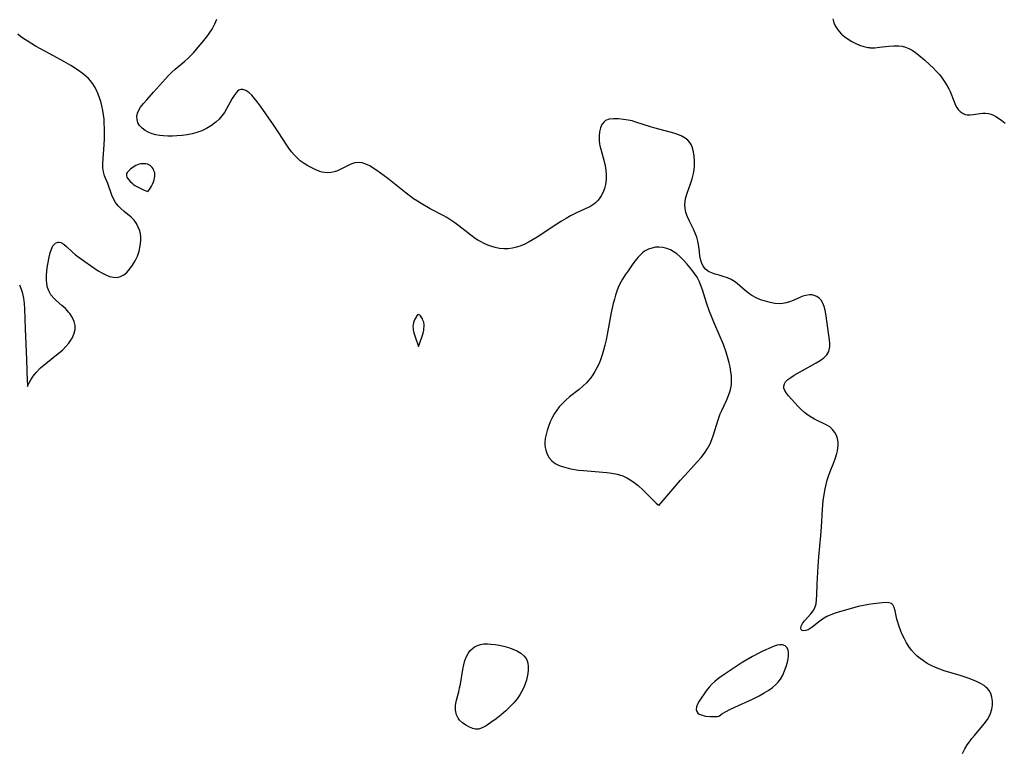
# Model space of a CAD drawing. Header units: inches. Extents: x 1073367 to 1082519, y 1569854 to 1574957.
# Tile 425 of 565: x 1078256 to 1078583, y 1573321 to 1573565. Entities that reach past the tile are written whole.
import ezdxf

# ---------------------------------------------------------------- set-up
doc = ezdxf.new("R2010")
doc.units = ezdxf.units.IN
doc.header["$MEASUREMENT"] = 0
doc.layers.add('CGG_CurvaNivelLidar_v1', color=7, linetype='Continuous', lineweight=30, true_color=0x008008)

msp = doc.modelspace()

# ---------------------------------------------------------------- linework, layer by layer
at = {"layer": 'CGG_CurvaNivelLidar_v1'}
for points in [[(1078569.5343, 1573320.9921, 71), (1078570.3202, 1573322.5728, 71), (1078571.0742, 1573323.8285, 71), (1078571.794, 1573324.8758, 71), (1078572.6139, 1573325.9617, 71), (1078573.4745, 1573327.0239, 71), (1078576.7402, 1573330.8612, 71), (1078577.7805, 1573332.2934, 71), (1078578.3779, 1573333.309, 71), (1078578.8122, 1573334.2475, 71), (1078579.2719, 1573335.7585, 71), (1078579.4618, 1573337.1017, 71), (1078579.4646, 1573338.4312, 71), (1078579.2829, 1573339.7161, 71), (1078578.9075, 1573340.9227, 71), (1078578.3353, 1573341.9822, 71), (1078577.6734, 1573342.7651, 71), (1078577.3321, 1573343.081, 71), (1078576.6713, 1573343.5956, 71), (1078575.5023, 1573344.3163, 71), (1078574.206, 1573344.9529, 71), (1078572.8149, 1573345.5257, 71), (1078571.3546, 1573346.0514, 71), (1078568.6985, 1573346.8951, 71), (1078563.433, 1573348.4794, 71), (1078561.9387, 1573348.9962, 71), (1078560.4775, 1573349.5714, 71), (1078559.0629, 1573350.2241, 71), (1078557.7429, 1573350.9515, 71), (1078556.4869, 1573351.7696, 71), (1078555.4552, 1573352.5507, 71), (1078554.4796, 1573353.3946, 71), (1078553.5642, 1573354.2986, 71), (1078552.5914, 1573355.4105, 71), (1078551.7084, 1573356.5912, 71), (1078550.9212, 1573357.8251, 71), (1078550.215, 1573359.1018, 71), (1078549.5801, 1573360.4044, 71), (1078549.0105, 1573361.7171, 71), (1078548.2973, 1573363.6141, 71), (1078547.9599, 1573364.6761, 71), (1078547.6822, 1573365.7124, 71), (1078547.1345, 1573368.4222, 71), (1078546.8323, 1573369.5435, 71), (1078546.3809, 1573370.4218, 71), (1078546.1172, 1573370.7022, 71), (1078545.9173, 1573370.8495, 71), (1078545.0543, 1573371.1609, 71), (1078543.9821, 1573371.2301, 71), (1078542.7446, 1573371.149, 71), (1078539.8721, 1573370.8277, 71), (1078538.2891, 1573370.6084, 71), (1078536.5769, 1573370.2819, 71), (1078534.8273, 1573369.872, 71), (1078531.4032, 1573368.949, 71), (1078528.5975, 1573368.1331, 71), (1078527.105, 1573367.6645, 71), (1078525.6722, 1573367.1431, 71), (1078524.325, 1573366.5234, 71), (1078522.9083, 1573365.6563, 71), (1078521.6077, 1573364.693, 71), (1078519.4553, 1573363.0053, 71), (1078518.7808, 1573362.5374, 71), (1078518.135, 1573362.1623, 71), (1078517.3798, 1573361.8582, 71), (1078516.7197, 1573361.7524, 71), (1078516.2056, 1573361.863, 71), (1078515.8861, 1573362.1965, 71), (1078515.7668, 1573362.7036, 71), (1078515.8557, 1573363.3258, 71), (1078516.2601, 1573364.1918, 71), (1078516.9175, 1573365.1069, 71), (1078519.0483, 1573367.4549, 71), (1078519.8098, 1573368.4291, 71), (1078520.4097, 1573369.5056, 71), (1078520.7958, 1573370.7804, 71), (1078520.9893, 1573372.185, 71), (1078521.0708, 1573373.6929, 71), (1078521.1724, 1573377.2996, 71), (1078521.452, 1573383.2927, 71), (1078521.7181, 1573386.4299, 71), (1078522.4309, 1573393.4823, 71), (1078522.6143, 1573396.3905, 71), (1078522.8893, 1573402.1342, 71), (1078523.1551, 1573405.019, 71), (1078523.3545, 1573406.5204, 71), (1078523.7905, 1573409.0305, 71), (1078524.1183, 1573410.4746, 71), (1078524.5063, 1573411.8976, 71), (1078524.9544, 1573413.295, 71), (1078525.5133, 1573414.8038, 71), (1078526.71, 1573417.8139, 71), (1078527.2646, 1573419.3249, 71), (1078527.7249, 1573420.8183, 71), (1078527.9366, 1573421.7101, 71), (1078528.0832, 1573422.5936, 71), (1078528.1537, 1573423.5304, 71), (1078528.1101, 1573424.6025, 71), (1078527.904, 1573425.7395, 71), (1078527.5412, 1573426.815, 71), (1078527.0273, 1573427.8097, 71), (1078526.2685, 1573428.8114, 71), (1078525.3371, 1573429.6582, 71), (1078524.1756, 1573430.3819, 71), (1078520.3298, 1573432.188, 71), (1078519.1335, 1573432.8619, 71), (1078517.9897, 1573433.6317, 71), (1078516.9308, 1573434.4737, 71), (1078515.853, 1573435.4578, 71), (1078514.835, 1573436.4836, 71), (1078511.635, 1573439.9505, 71), (1078510.9087, 1573440.8742, 71), (1078510.3654, 1573441.7861, 71), (1078510.1153, 1573442.489, 71), (1078510.0589, 1573443.2408, 71), (1078510.2589, 1573443.9706, 71), (1078510.6661, 1573444.6325, 71), (1078511.4203, 1573445.4066, 71), (1078512.3843, 1573446.1308, 71), (1078513.5453, 1573446.8486, 71), (1078517.3131, 1573448.9788, 71), (1078520.8795, 1573450.9165, 71), (1078522.2102, 1573451.7369, 71), (1078523.3909, 1573452.6257, 71), (1078524.3552, 1573453.6034, 71), (1078525.0222, 1573454.6965, 71), (1078525.2093, 1573455.2574, 71), (1078525.3621, 1573456.3152, 71), (1078525.3451, 1573457.4483, 71), (1078525.2183, 1573458.6471, 71), (1078524.6619, 1573462.4765, 71), (1078524.1105, 1573466.603, 71), (1078523.7737, 1573468.5221, 71), (1078523.4615, 1573469.741, 71), (1078523.0457, 1573470.848, 71), (1078522.4883, 1573471.8056, 71), (1078521.8408, 1573472.507, 71), (1078521.0718, 1573473.0453, 71), (1078520.2056, 1573473.4078, 71), (1078519.4474, 1573473.5632, 71), (1078518.6542, 1573473.5965, 71), (1078517.367, 1573473.4189, 71), (1078516.3734, 1573473.1275, 71), (1078515.3801, 1573472.7379, 71), (1078513.1427, 1573471.6994, 71), (1078511.9896, 1573471.2251, 71), (1078510.8945, 1573470.8888, 71), (1078509.7705, 1573470.6703, 71), (1078508.6308, 1573470.5894, 71), (1078507.0873, 1573470.7114, 71), (1078505.5292, 1573471.0221, 71), (1078503.936, 1573471.4487, 71), (1078502.3527, 1573471.9786, 71), (1078500.8154, 1573472.626, 71), (1078499.4212, 1573473.3724, 71), (1078498.7916, 1573473.7742, 71), (1078498.188, 1573474.2076, 71), (1078497.2071, 1573474.9959, 71), (1078494.5327, 1573477.3436, 71), (1078493.6239, 1573478.0139, 71), (1078492.5005, 1573478.6608, 71), (1078491.3191, 1573479.2022, 71), (1078489.9235, 1573479.7402, 71), (1078488.537, 1573480.1811, 71), (1078487.2581, 1573480.5201, 71), (1078486.0579, 1573480.8796, 71), (1078484.9745, 1573481.3863, 71), (1078484.0317, 1573482.1553, 71), (1078483.2631, 1573483.154, 71), (1078482.6858, 1573484.3337, 71), (1078482.3576, 1573485.4395, 71), (1078482.143, 1573486.6171, 71), (1078481.8764, 1573488.9758, 71), (1078481.7007, 1573490.2289, 71), (1078481.452, 1573491.4864, 71), (1078481.106, 1573492.7291, 71), (1078480.5863, 1573494.0875, 71), (1078479.9712, 1573495.4206, 71), (1078478.6497, 1573498.0895, 71), (1078477.9907, 1573499.5536, 71), (1078477.4866, 1573501.0462, 71), (1078477.252, 1573502.2995, 71), (1078477.1905, 1573503.5785, 71), (1078477.2888, 1573504.7625, 71), (1078477.5198, 1573505.9458, 71), (1078477.9658, 1573507.4352, 71), (1078479.0769, 1573510.5297, 71), (1078479.5967, 1573512.1615, 71), (1078480.0312, 1573513.9264, 71), (1078480.2491, 1573515.2107, 71), (1078480.3786, 1573516.4951, 71), (1078480.4081, 1573518.1195, 71), (1078480.2951, 1573519.7037, 71), (1078480.0461, 1573521.2204, 71), (1078479.588, 1573522.7894, 71), (1078479.2285, 1573523.5717, 71), (1078478.7768, 1573524.2913, 71), (1078478.0969, 1573525.0675, 71), (1078477.2869, 1573525.7322, 71), (1078475.9471, 1573526.4925, 71), (1078474.4388, 1573527.0935, 71), (1078473.429, 1573527.4174, 71), (1078467.2384, 1573529.0698, 71), (1078465.7509, 1573529.515, 71), (1078460.8799, 1573531.0759, 71), (1078459.5875, 1573531.4394, 71), (1078458.3078, 1573531.7355, 71), (1078456.7413, 1573531.9906, 71), (1078455.0514, 1573532.1578, 71), (1078453.4604, 1573532.1788, 71), (1078452.0193, 1573532.0001, 71), (1078450.7926, 1573531.5495, 71), (1078450.2578, 1573531.1699, 71), (1078449.542, 1573530.2752, 71), (1078449.0484, 1573529.1363, 71), (1078448.7473, 1573527.8192, 71), (1078448.6224, 1573526.3768, 71), (1078448.6697, 1573524.8523, 71), (1078448.7879, 1573523.8732, 71), (1078448.9114, 1573523.1691, 71), (1078449.1561, 1573522.0794, 71), (1078450.2835, 1573517.9563, 71), (1078450.6072, 1573516.5606, 71), (1078450.8523, 1573515.0844, 71), (1078450.9833, 1573513.611, 71), (1078450.974, 1573511.928, 71), (1078450.7696, 1573510.2945, 71), (1078450.4338, 1573508.9904, 71), (1078449.9584, 1573507.7506, 71), (1078449.3562, 1573506.5878, 71), (1078448.6331, 1573505.5185, 71), (1078448.153, 1573504.9457, 71), (1078447.3876, 1573504.2138, 71), (1078446.8328, 1573503.7812, 71), (1078445.4799, 1573502.9244, 71), (1078444.0061, 1573502.1641, 71), (1078440.8685, 1573500.7167, 71), (1078439.1433, 1573499.8629, 71), (1078437.6165, 1573499.0164, 71), (1078436.1066, 1573498.1054, 71), (1078434.6083, 1573497.1504, 71), (1078428.0139, 1573492.803, 71), (1078426.6643, 1573491.975, 71), (1078425.304, 1573491.1987, 71), (1078423.9296, 1573490.4938, 71), (1078422.5368, 1573489.8848, 71), (1078421.1739, 1573489.414, 71), (1078419.7943, 1573489.076, 71), (1078418.4022, 1573488.893, 71), (1078416.9429, 1573488.8866, 71), (1078415.482, 1573489.0451, 71), (1078414.0271, 1573489.3417, 71), (1078412.9692, 1573489.6359, 71), (1078411.653, 1573490.0927, 71), (1078410.3628, 1573490.643, 71), (1078409.1076, 1573491.2884, 71), (1078408.2518, 1573491.7991, 71), (1078407.4132, 1573492.3493, 71), (1078405.9066, 1573493.4307, 71), (1078401.9099, 1573496.53, 71), (1078400.6091, 1573497.5076, 71), (1078399.2845, 1573498.4418, 71), (1078397.925, 1573499.3109, 71), (1078396.7446, 1573499.9845, 71), (1078392.4681, 1573502.2479, 71), (1078389.4189, 1573503.9566, 71), (1078388.1735, 1573504.7259, 71), (1078386.8873, 1573505.5837, 71), (1078384.3858, 1573507.408, 71), (1078378.3033, 1573512.2646, 71), (1078374.6694, 1573514.9537, 71), (1078373.4873, 1573515.7923, 71), (1078372.301, 1573516.5266, 71), (1078371.0623, 1573517.116, 71), (1078369.8066, 1573517.4983, 71), (1078368.5457, 1573517.6254, 71), (1078367.3056, 1573517.4665, 71), (1078366.0758, 1573517.0823, 71), (1078364.8606, 1573516.545, 71), (1078362.6694, 1573515.404, 71), (1078361.5541, 1573514.8842, 71), (1078360.5312, 1573514.5159, 71), (1078359.4905, 1573514.2653, 71), (1078358.3748, 1573514.1587, 71), (1078357.2582, 1573514.2482, 71), (1078356.477, 1573514.4103, 71), (1078355.6942, 1573514.6418, 71), (1078354.3721, 1573515.167, 71), (1078353.0548, 1573515.8184, 71), (1078351.7428, 1573516.5537, 71), (1078350.4506, 1573517.3465, 71), (1078349.201, 1573518.2359, 71), (1078348.1622, 1573519.1315, 71), (1078347.1825, 1573520.1257, 71), (1078346.2607, 1573521.2041, 71), (1078345.3443, 1573522.4257, 71), (1078344.4746, 1573523.7073, 71), (1078342.0897, 1573527.4894, 71), (1078340.3333, 1573530.1127, 71), (1078335.9596, 1573536.3618, 71), (1078334.9939, 1573537.7026, 71), (1078334.0283, 1573538.9465, 71), (1078333.0584, 1573540.0441, 71), (1078332.0839, 1573540.9548, 71), (1078331.1123, 1573541.6194, 71), (1078330.1249, 1573541.9697, 71), (1078329.4025, 1573541.9555, 71), (1078328.7526, 1573541.684, 71), (1078328.3477, 1573541.3731, 71), (1078327.832, 1573540.821, 71), (1078327.2068, 1573539.9439, 71), (1078326.5964, 1573538.9196, 71), (1078324.7014, 1573535.4543, 71), (1078323.9903, 1573534.31, 71), (1078323.1433, 1573533.1454, 71), (1078322.1943, 1573532.0493, 71), (1078321.1409, 1573531.0449, 71), (1078319.641, 1573529.9205, 71), (1078318.0044, 1573528.9614, 71), (1078316.413, 1573528.2162, 71), (1078314.7506, 1573527.6092, 71), (1078313.1944, 1573527.1882, 71), (1078311.6037, 1573526.8659, 71), (1078309.8995, 1573526.6097, 71), (1078308.1849, 1573526.4484, 71), (1078306.6543, 1573526.3957, 71), (1078305.1359, 1573526.4184, 71), (1078303.7527, 1573526.4988, 71), (1078302.4024, 1573526.6478, 71), (1078301.0991, 1573526.8846, 71), (1078299.9337, 1573527.2029, 71), (1078298.8394, 1573527.616, 71), (1078297.6255, 1573528.2471, 71), (1078296.5802, 1573529.011, 71), (1078295.7496, 1573529.9064, 71), (1078295.2027, 1573530.8764, 71), (1078294.9059, 1573531.9283, 71), (1078294.8748, 1573533.024, 71), (1078295.0863, 1573534.0216, 71), (1078295.4955, 1573535.0153, 71), (1078296.0695, 1573535.9943, 71), (1078297.0133, 1573537.239, 71), (1078298.1049, 1573538.4782, 71), (1078300.4141, 1573540.9876, 71), (1078304.3501, 1573545.5039, 71), (1078305.2482, 1573546.478, 71), (1078306.364, 1573547.5887, 71), (1078307.5248, 1573548.6524, 71), (1078310.7993, 1573551.3982, 71), (1078311.7773, 1573552.2638, 71), (1078312.7235, 1573553.1638, 71), (1078313.6319, 1573554.0986, 71), (1078314.7233, 1573555.3262, 71), (1078316.6782, 1573557.6732, 71), (1078318.4109, 1573559.8698, 71), (1078319.1555, 1573560.9063, 71), (1078319.8342, 1573561.9634, 71), (1078320.3274, 1573562.8488, 71), (1078320.7703, 1573563.7469, 71), (1078321.4257, 1573565.2763, 71)], [(1078526.3663, 1573565.4441, 71.5), (1078526.7266, 1573564.1525, 71.5), (1078527.2012, 1573563.0728, 71.5), (1078527.8164, 1573562.0673, 71.5), (1078528.5131, 1573561.1911, 71.5), (1078529.3052, 1573560.3818, 71.5), (1078530.3639, 1573559.4876, 71.5), (1078531.509, 1573558.6747, 71.5), (1078532.7167, 1573557.9373, 71.5), (1078533.9912, 1573557.2658, 71.5), (1078535.3016, 1573556.6899, 71.5), (1078536.6421, 1573556.234, 71.5), (1078538.0092, 1573555.9292, 71.5), (1078538.5383, 1573555.8604, 71.5), (1078538.8427, 1573555.8342, 71.5), (1078540.3604, 1573555.8251, 71.5), (1078541.8949, 1573555.9582, 71.5), (1078544.9841, 1573556.3589, 71.5), (1078546.6336, 1573556.4934, 71.5), (1078548.2612, 1573556.4708, 71.5), (1078549.4313, 1573556.3124, 71.5), (1078550.5682, 1573556.0243, 71.5), (1078551.6594, 1573555.602, 71.5), (1078552.8121, 1573554.9732, 71.5), (1078553.9171, 1573554.2132, 71.5), (1078554.999, 1573553.3631, 71.5), (1078556.9031, 1573551.7361, 71.5), (1078558.6343, 1573550.1727, 71.5), (1078559.736, 1573549.1278, 71.5), (1078560.8023, 1573548.0482, 71.5), (1078561.8113, 1573546.9214, 71.5), (1078562.7785, 1573545.6893, 71.5), (1078563.6577, 1573544.4052, 71.5), (1078564.4452, 1573543.0824, 71.5), (1078564.9312, 1573542.1543, 71.5), (1078565.3692, 1573541.2189, 71.5), (1078566.6089, 1573538.0942, 71.5), (1078567.2341, 1573536.6682, 71.5), (1078567.6501, 1573535.9097, 71.5), (1078568.1155, 1573535.2286, 71.5), (1078568.7142, 1573534.5709, 71.5), (1078569.7356, 1573533.88, 71.5), (1078570.4031, 1573533.6462, 71.5), (1078571.1121, 1573533.5247, 71.5), (1078572.1187, 1573533.5071, 71.5), (1078573.1573, 1573533.6099, 71.5), (1078575.2309, 1573533.9635, 71.5), (1078576.2627, 1573534.0879, 71.5), (1078577.2053, 1573534.0924, 71.5), (1078578.1522, 1573533.9643, 71.5), (1078578.9745, 1573533.7291, 71.5), (1078579.7921, 1573533.3933, 71.5), (1078580.6573, 1573532.9466, 71.5), (1078581.5158, 1573532.4171, 71.5), (1078582.6125, 1573531.6178, 71.5), (1078583.6855, 1573530.7131, 71.5)], [(1078255.8295, 1573476.9029, 71), (1078256.3845, 1573475.4344, 71), (1078256.6751, 1573474.4673, 71), (1078256.916, 1573473.4723, 71), (1078257.1027, 1573472.4514, 71), (1078257.3141, 1573470.7205, 71), (1078257.4386, 1573468.9457, 71), (1078257.6305, 1573462.2579, 71), (1078258.0987, 1573452.0745, 71), (1078258.3576, 1573444.9239, 71), (1078258.4101, 1573443.7625, 71), (1078258.4647, 1573443.159, 71), (1078258.5, 1573443.1021, 71), (1078258.4917, 1573443.1794, 71), (1078258.6577, 1573443.6091, 71), (1078259.0223, 1573444.36, 71), (1078259.5784, 1573445.3594, 71), (1078260.3355, 1573446.5258, 71), (1078261.3108, 1573447.7738, 71), (1078262.7885, 1573449.2845, 71), (1078264.5115, 1573450.7592, 71), (1078268.1552, 1573453.5978, 71), (1078270.043, 1573455.2055, 71), (1078271.2223, 1573456.364, 71), (1078272.229, 1573457.546, 71), (1078273.073, 1573458.79, 71), (1078273.4897, 1573459.5728, 71), (1078273.9844, 1573460.826, 71), (1078274.2638, 1573462.0955, 71), (1078274.289, 1573463.3632, 71), (1078273.9784, 1573464.7641, 71), (1078273.3669, 1573466.1181, 71), (1078272.5171, 1573467.4006, 71), (1078272.1254, 1573467.8812, 71), (1078271.0486, 1573469.0103, 71), (1078269.88, 1573470.0764, 71), (1078267.9627, 1573471.7426, 71), (1078267.2747, 1573472.4013, 71), (1078266.2621, 1573473.6071, 71), (1078265.4974, 1573474.9558, 71), (1078265.1226, 1573476.0838, 71), (1078264.9031, 1573477.284, 71), (1078264.8041, 1573478.5381, 71), (1078264.809, 1573480.1496, 71), (1078264.888, 1573481.3717, 71), (1078265.0188, 1573482.5962, 71), (1078265.1917, 1573483.8106, 71), (1078265.6261, 1573486.0943, 71), (1078265.9853, 1573487.5177, 71), (1078266.4126, 1573488.796, 71), (1078266.9311, 1573489.8684, 71), (1078267.2984, 1573490.3828, 71), (1078267.7151, 1573490.7767, 71), (1078268.2782, 1573491.0614, 71), (1078268.6169, 1573491.1264, 71), (1078268.9809, 1573491.1219, 71), (1078269.5803, 1573490.9677, 71), (1078270.4917, 1573490.4489, 71), (1078271.4228, 1573489.6779, 71), (1078273.2772, 1573487.9188, 71), (1078274.4129, 1573486.958, 71), (1078275.6482, 1573486.0031, 71), (1078279.3754, 1573483.3246, 71), (1078281.9289, 1573481.6255, 71), (1078283.2025, 1573480.8731, 71), (1078284.4691, 1573480.2312, 71), (1078285.7721, 1573479.7251, 71), (1078287.0484, 1573479.4314, 71), (1078288.2814, 1573479.4099, 71), (1078289.433, 1573479.7015, 71), (1078290.5128, 1573480.2672, 71), (1078291.5055, 1573481.061, 71), (1078292.518, 1573482.1957, 71), (1078293.4293, 1573483.5048, 71), (1078294.2753, 1573484.959, 71), (1078295.0032, 1573486.5053, 71), (1078295.5782, 1573488.1596, 71), (1078295.9698, 1573489.8532, 71), (1078296.1598, 1573491.5475, 71), (1078296.1418, 1573492.8636, 71), (1078296.005, 1573493.8727, 71), (1078295.773, 1573494.8552, 71), (1078295.3246, 1573496.1518, 71), (1078294.7283, 1573497.3583, 71), (1078293.9732, 1573498.4399, 71), (1078292.9532, 1573499.4695, 71), (1078290.6634, 1573501.3274, 71), (1078289.5465, 1573502.2912, 71), (1078288.6206, 1573503.2283, 71), (1078287.7518, 1573504.361, 71), (1078287.0588, 1573505.5506, 71), (1078286.5045, 1573506.793, 71), (1078285.2193, 1573510.6898, 71), (1078284.1123, 1573513.2187, 71), (1078283.6999, 1573514.5285, 71), (1078283.5363, 1573515.8491, 71), (1078283.5335, 1573517.2698, 71), (1078283.9474, 1573523.615, 71), (1078284.049, 1573525.5078, 71), (1078284.0935, 1573527.4212, 71), (1078284.0665, 1573529.1043, 71), (1078284.0063, 1573530.5611, 71), (1078283.9052, 1573532.0162, 71), (1078283.7471, 1573533.4639, 71), (1078283.5077, 1573534.9565, 71), (1078283.1964, 1573536.4307, 71), (1078282.8192, 1573537.8817, 71), (1078282.4378, 1573539.1194, 71), (1078281.9655, 1573540.4154, 71), (1078281.4186, 1573541.6681, 71), (1078280.7847, 1573542.8659, 71), (1078280.1927, 1573543.794, 71), (1078279.5293, 1573544.6703, 71), (1078278.7331, 1573545.5512, 71), (1078277.8624, 1573546.3719, 71), (1078276.6546, 1573547.3505, 71), (1078275.3705, 1573548.2672, 71), (1078272.8895, 1573549.8623, 71), (1078270.5444, 1573551.2547, 71), (1078268.3107, 1573552.4888, 71), (1078262.7922, 1573555.4017, 71), (1078261.0795, 1573556.3614, 71), (1078258.2911, 1573558.0683, 71), (1078257.2012, 1573558.7874, 71), (1078256.161, 1573559.5275, 71), (1078255.19, 1573560.3043, 71)]]:
    msp.add_polyline3d(points, dxfattribs=at)
for points in [[(1078298.5, 1573507.9788, 71), (1078298.9875, 1573508.6901, 71), (1078299.6615, 1573509.7907, 71), (1078300.0105, 1573510.4505, 71), (1078300.3263, 1573511.1497, 71), (1078300.5704, 1573511.8318, 71), (1078300.7432, 1573512.4978, 71), (1078300.8342, 1573513.1176, 71), (1078300.8346, 1573513.6632, 71), (1078300.767, 1573514.1566, 71), (1078300.6463, 1573514.6346, 71), (1078300.4747, 1573515.0908, 71), (1078300.2501, 1573515.5173, 71), (1078299.9519, 1573515.9281, 71), (1078299.6021, 1573516.2945, 71), (1078299.211, 1573516.613, 71), (1078298.7843, 1573516.8757, 71), (1078298.3249, 1573517.0698, 71), (1078297.8026, 1573517.1895, 71), (1078297.256, 1573517.2333, 71), (1078296.6956, 1573517.2154, 71), (1078296.1305, 1573517.1435, 71), (1078295.5691, 1573517.0197, 71), (1078295.0202, 1573516.8403, 71), (1078294.5145, 1573516.6132, 71), (1078293.5581, 1573516.0409, 71), (1078292.6852, 1573515.3753, 71), (1078291.9432, 1573514.6606, 71), (1078291.6516, 1573514.2916, 71), (1078291.4398, 1573513.9162, 71), (1078291.3368, 1573513.5341, 71), (1078291.3668, 1573513.1477, 71), (1078291.5075, 1573512.7566, 71), (1078291.7318, 1573512.363, 71), (1078292.019, 1573511.9691, 71), (1078292.7239, 1573511.1889, 71), (1078293.1246, 1573510.8072, 71), (1078293.6063, 1573510.4084, 71), (1078294.1788, 1573509.9977, 71), (1078294.8179, 1573509.5988, 71), (1078296.1043, 1573508.9381, 71), (1078297.3041, 1573508.4261, 71)], [(1078468.5, 1573403.478, 71), (1078469.2698, 1573404.4228, 71), (1078475.7082, 1573411.9528, 71), (1078477.1031, 1573413.5351, 71), (1078481.4015, 1573418.1682, 71), (1078482.5542, 1573419.5, 71), (1078483.6781, 1573420.9527, 71), (1078484.6879, 1573422.4679, 71), (1078485.5536, 1573424.0547, 71), (1078486.1499, 1573425.4461, 71), (1078486.6808, 1573426.9752, 71), (1078488.0806, 1573431.6598, 71), (1078488.5645, 1573433.0503, 71), (1078488.9283, 1573433.9726, 71), (1078489.4437, 1573435.1539, 71), (1078490.9632, 1573438.4303, 71), (1078491.6504, 1573440.0741, 71), (1078492.0729, 1573441.2882, 71), (1078492.404, 1573442.5176, 71), (1078492.6195, 1573443.7641, 71), (1078492.7025, 1573445.1405, 71), (1078492.6511, 1573446.5353, 71), (1078492.4944, 1573447.9444, 71), (1078492.1947, 1573449.6685, 71), (1078491.9127, 1573450.9336, 71), (1078491.5856, 1573452.2004, 71), (1078490.8748, 1573454.5511, 71), (1078489.9581, 1573457.0666, 71), (1078487.1677, 1573463.6923, 71), (1078485.4003, 1573468.0938, 71), (1078484.3785, 1573470.9133, 71), (1078482.9929, 1573475.2198, 71), (1078482.4906, 1573476.6837, 71), (1078481.9005, 1573478.0968, 71), (1078481.1908, 1573479.4254, 71), (1078480.3718, 1573480.6988, 71), (1078479.4727, 1573481.9274, 71), (1078477.8393, 1573483.9183, 71), (1078476.7209, 1573485.1462, 71), (1078475.559, 1573486.2907, 71), (1078474.4516, 1573487.2359, 71), (1078473.2868, 1573488.0399, 71), (1078472.354, 1573488.5325, 71), (1078471.1236, 1573489.0178, 71), (1078469.8648, 1573489.3387, 71), (1078468.5978, 1573489.4743, 71), (1078467.3726, 1573489.4099, 71), (1078466.1779, 1573489.1708, 71), (1078465.0346, 1573488.7788, 71), (1078463.7466, 1573488.0966, 71), (1078463.0255, 1573487.5416, 71), (1078462.3431, 1573486.8966, 71), (1078461.4964, 1573485.9723, 71), (1078460.6682, 1573484.9631, 71), (1078459.8529, 1573483.8921, 71), (1078458.2346, 1573481.6317, 71), (1078457.2732, 1573480.2152, 71), (1078456.3622, 1573478.7567, 71), (1078455.5412, 1573477.2399, 71), (1078454.9993, 1573476.0392, 71), (1078454.5225, 1573474.8018, 71), (1078454.1002, 1573473.5352, 71), (1078453.6939, 1573472.1373, 71), (1078453.3309, 1573470.719, 71), (1078452.6683, 1573467.6752, 71), (1078451.3366, 1573460.3566, 71), (1078450.9686, 1573458.6217, 71), (1078450.5568, 1573456.9038, 71), (1078450.1069, 1573455.2055, 71), (1078449.6512, 1573453.6511, 71), (1078449.2065, 1573452.3312, 71), (1078448.5911, 1573450.7858, 71), (1078447.8863, 1573449.2887, 71), (1078447.2486, 1573448.1152, 71), (1078446.5475, 1573446.9848, 71), (1078445.7762, 1573445.9056, 71), (1078445.1017, 1573445.082, 71), (1078444.3803, 1573444.2973, 71), (1078443.2242, 1573443.1923, 71), (1078442.0008, 1573442.1512, 71), (1078438.7571, 1573439.6146, 71), (1078437.5533, 1573438.5843, 71), (1078436.4138, 1573437.487, 71), (1078435.3593, 1573436.3156, 71), (1078434.5211, 1573435.2231, 71), (1078433.765, 1573434.0762, 71), (1078433.0916, 1573432.8835, 71), (1078432.3707, 1573431.3516, 71), (1078431.7582, 1573429.7869, 71), (1078431.3147, 1573428.455, 71), (1078430.9532, 1573427.1262, 71), (1078430.6964, 1573425.8094, 71), (1078430.5738, 1573424.5142, 71), (1078430.5849, 1573423.652, 71), (1078430.6912, 1573422.748, 71), (1078430.885, 1573421.8718, 71), (1078431.3412, 1573420.5705, 71), (1078431.9858, 1573419.39, 71), (1078432.8376, 1573418.38, 71), (1078434.0001, 1573417.5254, 71), (1078435.366, 1573416.8515, 71), (1078436.7819, 1573416.3272, 71), (1078438.2973, 1573415.9055, 71), (1078439.258, 1573415.7034, 71), (1078441.7953, 1573415.3126, 71), (1078443.3793, 1573415.1297, 71), (1078451.1542, 1573414.4823, 71), (1078452.8945, 1573414.2872, 71), (1078454.6521, 1573413.9667, 71), (1078456.5215, 1573413.3637, 71), (1078458.0828, 1573412.6296, 71), (1078458.9998, 1573412.0895, 71), (1078459.8364, 1573411.5233, 71), (1078461.6086, 1573410.1248, 71), (1078463.2609, 1573408.6245, 71), (1078467.6247, 1573404.274, 71), (1078468.246, 1573403.6736, 71)], [(1078388.5, 1573456.3787, 71), (1078389.5058, 1573459.1732, 71), (1078390.0593, 1573460.8859, 71), (1078390.2838, 1573461.8194, 71), (1078390.359, 1573462.2746, 71), (1078390.425, 1573463.1845, 71), (1078390.4045, 1573463.6351, 71), (1078390.2559, 1573464.448, 71), (1078389.9964, 1573465.2219, 71), (1078389.8202, 1573465.612, 71), (1078389.4189, 1573466.3097, 71), (1078389.2043, 1573466.5997, 71), (1078388.9858, 1573466.8324, 71), (1078388.7665, 1573466.988, 71), (1078388.5495, 1573467.0407, 71), (1078388.3304, 1573466.9653, 71), (1078388.1163, 1573466.7818, 71), (1078387.9072, 1573466.5191, 71), (1078387.7031, 1573466.1992, 71), (1078387.3148, 1573465.4503, 71), (1078386.8738, 1573464.3367, 71), (1078386.7053, 1573463.6059, 71), (1078386.674, 1573463.1856, 71), (1078386.727, 1573462.3311, 71), (1078386.7958, 1573461.9005, 71), (1078387.0109, 1573460.9665, 71), (1078387.5372, 1573459.2411, 71)], [(1078408.5, 1573329.1201, 70.5), (1078408.2021, 1573329.0403, 70.5), (1078407.5201, 1573329.0992, 70.5), (1078406.5652, 1573329.3266, 70.5), (1078405.4712, 1573329.7477, 70.5), (1078404.3211, 1573330.3652, 70.5), (1078403.208, 1573331.1617, 70.5), (1078402.2251, 1573332.114, 70.5), (1078401.7332, 1573332.7596, 70.5), (1078401.2861, 1573333.5992, 70.5), (1078401.1812, 1573333.8702, 70.5), (1078400.8609, 1573335.421, 70.5), (1078400.8958, 1573337.0535, 70.5), (1078401.1896, 1573338.6826, 70.5), (1078401.9273, 1573341.5235, 70.5), (1078402.2103, 1573342.8054, 70.5), (1078402.4626, 1573344.1055, 70.5), (1078403.2675, 1573348.9689, 70.5), (1078403.5824, 1573350.4878, 70.5), (1078403.9803, 1573351.9388, 70.5), (1078404.503, 1573353.2914, 70.5), (1078405.0206, 1573354.2497, 70.5), (1078405.6416, 1573355.1106, 70.5), (1078406.3688, 1573355.8542, 70.5), (1078407.2037, 1573356.461, 70.5), (1078408.1308, 1573356.9275, 70.5), (1078409.1329, 1573357.2496, 70.5), (1078410.2576, 1573357.4308, 70.5), (1078411.4339, 1573357.4764, 70.5), (1078412.6474, 1573357.4167, 70.5), (1078414.0276, 1573357.2544, 70.5), (1078415.4204, 1573357.0084, 70.5), (1078416.9584, 1573356.6507, 70.5), (1078418.4664, 1573356.2145, 70.5), (1078420.201, 1573355.5869, 70.5), (1078421.4681, 1573354.9996, 70.5), (1078422.6108, 1573354.3192, 70.5), (1078423.5848, 1573353.5312, 70.5), (1078424.3333, 1573352.6126, 70.5), (1078424.7043, 1573351.8486, 70.5), (1078424.9358, 1573351.016, 70.5), (1078425.0523, 1573349.9489, 70.5), (1078425.029, 1573348.8227, 70.5), (1078424.9002, 1573347.6513, 70.5), (1078424.701, 1573346.503, 70.5), (1078424.4262, 1573345.3391, 70.5), (1078424.0652, 1573344.1738, 70.5), (1078423.5654, 1573342.9234, 70.5), (1078422.9637, 1573341.693, 70.5), (1078422.2621, 1573340.4796, 70.5), (1078421.3498, 1573339.1917, 70.5), (1078420.2383, 1573337.8535, 70.5), (1078418.9708, 1573336.5066, 70.5), (1078417.5906, 1573335.1918, 70.5), (1078416.0716, 1573333.8801, 70.5), (1078414.3901, 1573332.5349, 70.5), (1078412.6238, 1573331.2563, 70.5), (1078411.0301, 1573330.2365, 70.5), (1078409.7219, 1573329.5262, 70.5), (1078408.82, 1573329.1522, 70.5)], [(1078488.5, 1573333.3837, 71), (1078488.4862, 1573333.4063, 71), (1078488.7542, 1573333.6765, 71), (1078489.5007, 1573334.1846, 71), (1078490.6526, 1573334.8697, 71), (1078492.1467, 1573335.6644, 71), (1078493.7327, 1573336.4225, 71), (1078499.6135, 1573339.0747, 71), (1078501.8168, 1573340.1664, 71), (1078503.5545, 1573341.1152, 71), (1078505.079, 1573342.0571, 71), (1078506.3409, 1573342.9834, 71), (1078507.46, 1573343.9792, 71), (1078508.1813, 1573344.7589, 71), (1078508.9194, 1573345.7442, 71), (1078509.7069, 1573347.095, 71), (1078510.3499, 1573348.5063, 71), (1078510.8707, 1573349.9363, 71), (1078511.2796, 1573351.3449, 71), (1078511.5294, 1573352.4719, 71), (1078511.6683, 1573353.5412, 71), (1078511.6594, 1573354.5758, 71), (1078511.475, 1573355.4886, 71), (1078511.0942, 1573356.2341, 71), (1078510.4738, 1573356.7878, 71), (1078509.6753, 1573357.103, 71), (1078508.7564, 1573357.1688, 71), (1078507.8544, 1573357.0083, 71), (1078506.8937, 1573356.6875, 71), (1078505.87, 1573356.2636, 71), (1078503.3364, 1573355.1128, 71), (1078501.9993, 1573354.464, 71), (1078499.6132, 1573353.2205, 71), (1078497.5028, 1573352.0274, 71), (1078496.1708, 1573351.2159, 71), (1078493.1951, 1573349.3035, 71), (1078490.2274, 1573347.3161, 71), (1078488.799, 1573346.2994, 71), (1078487.949, 1573345.6562, 71), (1078487.1349, 1573344.9889, 71), (1078486.125, 1573344.0475, 71), (1078485.2058, 1573343.0477, 71), (1078484.263, 1573341.8426, 71), (1078481.9018, 1573338.4103, 71), (1078481.3481, 1573337.4196, 71), (1078480.9904, 1573336.4756, 71), (1078480.8965, 1573335.6058, 71), (1078481.0913, 1573334.9029, 71), (1078481.4292, 1573334.4541, 71), (1078481.9581, 1573334.0712, 71), (1078482.551, 1573333.8064, 71), (1078483.9802, 1573333.4542, 71), (1078485.5198, 1573333.2928, 71), (1078486.9368, 1573333.2628, 71), (1078488.0024, 1573333.3083, 71)]]:
    msp.add_polyline3d(points, close=True, dxfattribs=at)

doc.saveas('drawing.dxf')
